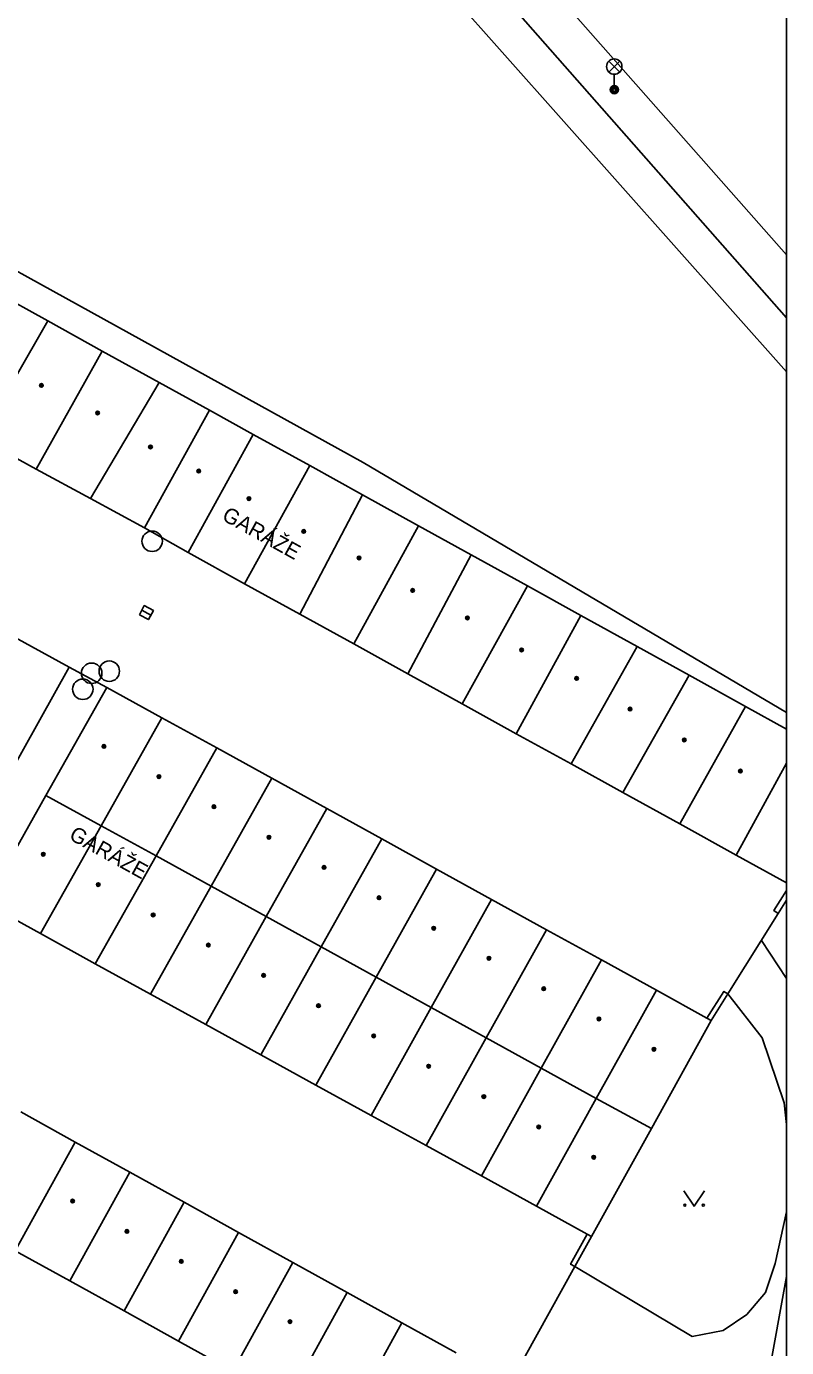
# Model space of a CAD drawing. Extents: x -598233 to -596890, y -1157848 to -1156431.
# Drawn here: x -596927.5 to -596890.5, y -1157700.3 to -1157635.8 of the extents above; entities that cross this region are included whole.
import ezdxf

# ---------------------------------------------------------------- set-up
doc = ezdxf.new("R2010")
doc.units = 0
for name, color, linetype in [('Level 10', 7, 'Continuous'), ('Level 11', 7, 'Continuous'), ('Level 27', 7, 'Continuous'), ('Level 33', 7, 'Continuous'), ('Level 36', 7, 'Continuous'), ('Level 39', 7, 'Continuous'), ('Level 41', 7, 'Continuous'), ('Level 5', 7, 'Continuous'), ('Level 7', 7, 'Continuous'), ('Level 8', 7, 'Continuous'), ('Vrstva 60', 7, 'Continuous'), ('zajmove_uzemi', 7, 'Continuous')]:
    doc.layers.add(name, color=color, linetype=linetype)

msp = doc.modelspace()

# ---------------------------------------------------------------- linework, layer by layer
at = {"layer": 'Level 10'}
msp.add_line((-596890.4624, -1157682.2844), (-596891.69, -1157680.43), dxfattribs=at)
for points in [[(-596890.4624, -1157646.994), (-596921.7, -1157611.57), (-596921.85, -1157611.4), (-596925.14, -1157607.67)], [(-596893.32, -1157683.04), (-596891.65, -1157685.19)], [(-596890.4624, -1157689.412), (-596890.58, -1157688.35), (-596891.65, -1157685.19)], [(-596895.06, -1157699.76), (-596893.56, -1157699.4699), (-596892.4, -1157698.68), (-596891.49, -1157697.61), (-596891.02, -1157696.19), (-596890.4624, -1157693.671)], [(-596895.06, -1157699.76), (-596900.78, -1157696.34)]]:
    msp.add_lwpolyline(points, dxfattribs=at)
at = {"layer": 'Level 11'}
msp.add_line((-596890.4624, -1157696.83), (-596893.21, -1157711.8), dxfattribs=at)
for points in [[(-596927.4099, -1157608.08), (-596926.0743, -1157609.5978), (-596924.5631, -1157611.3151), (-596890.4624, -1157650.0689)], [(-596929.04, -1157609.28), (-596928.7248, -1157609.6346), (-596926.16, -1157612.5208), (-596890.4624, -1157652.6896)], [(-596925.43, -1157667.11), (-596923.6, -1157668.09)]]:
    msp.add_lwpolyline(points, dxfattribs=at)
at = {"layer": 'Level 27'}
msp.add_line((-596921.8902, -1157664.3216), (-596921.4498, -1157664.5584), dxfattribs=at)
msp.add_lwpolyline([(-596922.0086, -1157664.5418), (-596921.5682, -1157664.7786), (-596921.3314, -1157664.3382), (-596921.7718, -1157664.1014)], close=True, dxfattribs=at)
for centre in [(-596921.39, -1157660.96), (-596924.34, -1157667.4), (-596923.48, -1157667.3), (-596924.77, -1157668.18)]:
    msp.add_circle(centre, 0.5, dxfattribs=at)
at = {"layer": 'Level 33'}
for p, q in [((-596899.125, -1157638.07), (-596898.595, -1157637.54)), ((-596899.125, -1157637.54), (-596898.595, -1157638.07)), ((-596898.86, -1157638.18), (-596898.86, -1157638.93))]:
    msp.add_line(p, q, dxfattribs=at)
for centre, radius in [((-596898.86, -1157637.805), 0.375), ((-596898.86, -1157638.93), 0.2), ((-596898.86, -1157638.93), 0.1445), ((-596898.86, -1157638.93), 0.0876)]:
    msp.add_circle(centre, radius, dxfattribs=at)
at = {"layer": 'Level 36'}
msp.add_lwpolyline([(-596895.4699, -1157692.65), (-596894.9699, -1157693.4), (-596894.4699, -1157692.65)], dxfattribs=at)
for centre in [(-596895.4201, -1157693.3498), (-596894.5207, -1157693.3498)]:
    msp.add_circle(centre, 0.05, dxfattribs=at)
at = {"layer": 'Level 39'}
for centre, radius in [((-596926.79, -1157653.36), 0.09), ((-596926.79, -1157653.36), 0.0398), ((-596924.05, -1157654.7), 0.09), ((-596924.05, -1157654.7), 0.0398), ((-596921.4699, -1157656.36), 0.09), ((-596921.4699, -1157656.36), 0.0398), ((-596919.12, -1157657.54), 0.09), ((-596919.12, -1157657.54), 0.0398), ((-596916.67, -1157658.88), 0.09), ((-596916.67, -1157658.88), 0.0398), ((-596914, -1157660.48), 0.09), ((-596914, -1157660.48), 0.0398), ((-596911.3, -1157661.77), 0.09), ((-596911.3, -1157661.77), 0.0398), ((-596908.69, -1157663.36), 0.09), ((-596908.69, -1157663.36), 0.0398), ((-596906.02, -1157664.7), 0.09), ((-596906.02, -1157664.7), 0.0398), ((-596903.38, -1157666.26), 0.09), ((-596903.38, -1157666.26), 0.0398), ((-596900.7, -1157667.65), 0.09), ((-596900.7, -1157667.65), 0.0398), ((-596898.09, -1157669.15), 0.09), ((-596898.09, -1157669.15), 0.0398), ((-596895.45, -1157670.65), 0.09), ((-596895.45, -1157670.65), 0.0398), ((-596923.74, -1157670.9699), 0.09), ((-596923.74, -1157670.9699), 0.0398), ((-596892.71, -1157672.17), 0.09), ((-596892.71, -1157672.17), 0.0398), ((-596921.06, -1157672.44), 0.09), ((-596921.06, -1157672.44), 0.0398), ((-596918.38, -1157673.9099), 0.09), ((-596918.38, -1157673.9099), 0.0398), ((-596915.7, -1157675.4), 0.09), ((-596915.7, -1157675.4), 0.0398), ((-596926.7, -1157676.23), 0.09), ((-596926.7, -1157676.23), 0.0398), ((-596913.01, -1157676.87), 0.09), ((-596913.01, -1157676.87), 0.0398), ((-596924.02, -1157677.71), 0.09), ((-596924.02, -1157677.71), 0.0398), ((-596910.33, -1157678.35), 0.09), ((-596910.33, -1157678.35), 0.0398), ((-596921.34, -1157679.19), 0.09), ((-596921.34, -1157679.19), 0.0398), ((-596907.6599, -1157679.84), 0.09), ((-596907.6599, -1157679.84), 0.0398), ((-596918.65, -1157680.6599), 0.09), ((-596918.65, -1157680.6599), 0.0398), ((-596904.9699, -1157681.3), 0.09), ((-596904.9699, -1157681.3), 0.0398), ((-596915.96, -1157682.14), 0.09), ((-596915.96, -1157682.14), 0.0398), ((-596902.3, -1157682.79), 0.09), ((-596902.3, -1157682.79), 0.0398), ((-596913.28, -1157683.62), 0.09), ((-596913.28, -1157683.62), 0.0398), ((-596899.61, -1157684.26), 0.09), ((-596899.61, -1157684.26), 0.0398), ((-596910.59, -1157685.09), 0.09), ((-596910.59, -1157685.09), 0.0398), ((-596896.93, -1157685.74), 0.09), ((-596896.93, -1157685.74), 0.0398), ((-596907.9099, -1157686.57), 0.09), ((-596907.9099, -1157686.57), 0.0398), ((-596905.2199, -1157688.05), 0.09), ((-596905.2199, -1157688.05), 0.0398), ((-596902.54, -1157689.53), 0.09), ((-596902.54, -1157689.53), 0.0398), ((-596899.86, -1157691.01), 0.09), ((-596899.86, -1157691.01), 0.0398), ((-596925.27, -1157693.15), 0.09), ((-596925.27, -1157693.15), 0.0398), ((-596922.62, -1157694.63), 0.09), ((-596922.62, -1157694.63), 0.0398), ((-596919.9699, -1157696.09), 0.09), ((-596919.9699, -1157696.09), 0.0398), ((-596917.32, -1157697.57), 0.09), ((-596917.32, -1157697.57), 0.0398), ((-596914.67, -1157699.03), 0.09), ((-596914.67, -1157699.03), 0.0398)]:
    msp.add_circle(centre, radius, dxfattribs=at)
at = {"layer": 'Level 5'}
for p, q in [((-596892.4699, -1157669.02), (-596890.4624, -1157670.1238)), ((-596890.4624, -1157671.7904), (-596892.92, -1157676.27)), ((-596892.92, -1157676.27), (-596890.4624, -1157677.6248))]:
    msp.add_line(p, q, dxfattribs=at)
for points in [[(-596929.07, -1157648.78), (-596926.48, -1157650.21)], [(-596926.48, -1157650.21), (-596929.78, -1157655.95)], [(-596926.48, -1157650.21), (-596923.82, -1157651.68)], [(-596923.82, -1157651.68), (-596927.05, -1157657.44)], [(-596923.82, -1157651.68), (-596921.04, -1157653.2199)], [(-596921.04, -1157653.2199), (-596924.39, -1157658.88)], [(-596921.04, -1157653.2199), (-596918.59, -1157654.57)], [(-596918.59, -1157654.57), (-596921.77, -1157660.31)], [(-596918.59, -1157654.57), (-596916.46, -1157655.75)], [(-596929.78, -1157655.95), (-596927.05, -1157657.44)], [(-596916.46, -1157655.75), (-596919.64, -1157661.51)], [(-596916.46, -1157655.75), (-596913.7, -1157657.27)], [(-596913.7, -1157657.27), (-596916.89, -1157663.03)], [(-596913.7, -1157657.27), (-596911.13, -1157658.7)], [(-596927.05, -1157657.44), (-596924.39, -1157658.88)], [(-596924.39, -1157658.88), (-596921.77, -1157660.31)], [(-596911.13, -1157658.7), (-596914.19, -1157664.52)], [(-596911.13, -1157658.7), (-596908.4, -1157660.21)], [(-596921.77, -1157660.31), (-596919.64, -1157661.51)], [(-596908.4, -1157660.21), (-596911.56, -1157665.9699)], [(-596908.4, -1157660.21), (-596905.83, -1157661.63)], [(-596919.64, -1157661.51), (-596916.89, -1157663.03)], [(-596905.83, -1157661.63), (-596908.93, -1157667.43)], [(-596905.83, -1157661.63), (-596903.09, -1157663.14)], [(-596916.89, -1157663.03), (-596914.19, -1157664.52)], [(-596903.09, -1157663.14), (-596906.27, -1157668.89)], [(-596903.09, -1157663.14), (-596900.49, -1157664.58)], [(-596914.19, -1157664.52), (-596911.56, -1157665.9699)], [(-596900.49, -1157664.58), (-596903.64, -1157670.35)], [(-596900.49, -1157664.58), (-596897.75, -1157666.09)], [(-596928.1, -1157665.64), (-596925.43, -1157667.11)], [(-596911.56, -1157665.9699), (-596908.93, -1157667.43)], [(-596897.75, -1157666.09), (-596900.9699, -1157671.82)], [(-596897.75, -1157666.09), (-596895.21, -1157667.5)], [(-596925.43, -1157667.11), (-596928.38, -1157672.39)], [(-596908.93, -1157667.43), (-596906.27, -1157668.89)], [(-596895.21, -1157667.5), (-596898.44, -1157673.2199)], [(-596895.21, -1157667.5), (-596892.4699, -1157669.02)], [(-596923.6, -1157668.09), (-596926.57, -1157673.36)], [(-596923.6, -1157668.09), (-596920.92, -1157669.57)], [(-596906.27, -1157668.89), (-596903.64, -1157670.35)], [(-596920.92, -1157669.57), (-596923.88, -1157674.84)], [(-596920.92, -1157669.57), (-596918.24, -1157671.04)], [(-596892.4699, -1157669.02), (-596895.6599, -1157674.75)], [(-596903.64, -1157670.35), (-596900.9699, -1157671.82)], [(-596918.24, -1157671.04), (-596921.2, -1157676.31)], [(-596918.24, -1157671.04), (-596915.56, -1157672.52)], [(-596900.9699, -1157671.82), (-596898.44, -1157673.2199)], [(-596915.56, -1157672.52), (-596918.52, -1157677.79)], [(-596915.56, -1157672.52), (-596912.88, -1157674)], [(-596926.57, -1157673.36), (-596929.53, -1157678.62)], [(-596926.57, -1157673.36), (-596923.88, -1157674.84)], [(-596898.44, -1157673.2199), (-596895.6599, -1157674.75)], [(-596912.88, -1157674), (-596915.83, -1157679.27)], [(-596912.88, -1157674), (-596910.2, -1157675.48)], [(-596923.88, -1157674.84), (-596926.84, -1157680.1)], [(-596923.88, -1157674.84), (-596921.2, -1157676.31)], [(-596895.6599, -1157674.75), (-596892.92, -1157676.27)], [(-596910.2, -1157675.48), (-596913.15, -1157680.75)], [(-596910.2, -1157675.48), (-596907.52, -1157676.95)], [(-596921.2, -1157676.31), (-596924.1599, -1157681.58)], [(-596921.2, -1157676.31), (-596918.52, -1157677.79)], [(-596907.52, -1157676.95), (-596910.4699, -1157682.2199)], [(-596907.52, -1157676.95), (-596904.85, -1157678.43)], [(-596918.52, -1157677.79), (-596921.4699, -1157683.06)], [(-596918.52, -1157677.79), (-596915.83, -1157679.27)], [(-596904.85, -1157678.43), (-596907.78, -1157683.7)], [(-596904.85, -1157678.43), (-596902.17, -1157679.9099)], [(-596929.53, -1157678.62), (-596926.84, -1157680.1)], [(-596915.83, -1157679.27), (-596918.78, -1157684.53)], [(-596915.83, -1157679.27), (-596913.15, -1157680.75)], [(-596926.84, -1157680.1), (-596924.1599, -1157681.58)], [(-596902.17, -1157679.9099), (-596905.1, -1157685.18)], [(-596902.17, -1157679.9099), (-596899.49, -1157681.38)], [(-596913.15, -1157680.75), (-596916.09, -1157686.01)], [(-596913.15, -1157680.75), (-596910.4699, -1157682.2199)], [(-596924.1599, -1157681.58), (-596921.4699, -1157683.06)], [(-596899.49, -1157681.38), (-596902.42, -1157686.6599)], [(-596899.49, -1157681.38), (-596896.81, -1157682.86)], [(-596910.4699, -1157682.2199), (-596913.4099, -1157687.49)], [(-596910.4699, -1157682.2199), (-596907.78, -1157683.7)], [(-596921.4699, -1157683.06), (-596918.78, -1157684.53)], [(-596896.81, -1157682.86), (-596899.74, -1157688.14)], [(-596896.81, -1157682.86), (-596894.35, -1157684.2199)], [(-596907.78, -1157683.7), (-596910.7199, -1157688.9699)], [(-596907.78, -1157683.7), (-596905.1, -1157685.18)], [(-596894.13, -1157684.34), (-596897.05, -1157689.61)], [(-596894.35, -1157684.2199), (-596894.13, -1157684.34)], [(-596918.78, -1157684.53), (-596916.09, -1157686.01)], [(-596905.1, -1157685.18), (-596908.03, -1157690.44)], [(-596905.1, -1157685.18), (-596902.42, -1157686.6599)], [(-596916.09, -1157686.01), (-596913.4099, -1157687.49)], [(-596902.42, -1157686.6599), (-596905.34, -1157691.92)], [(-596902.42, -1157686.6599), (-596899.74, -1157688.14)], [(-596913.4099, -1157687.49), (-596910.7199, -1157688.9699)], [(-596899.74, -1157688.14), (-596902.6599, -1157693.4)], [(-596899.74, -1157688.14), (-596897.05, -1157689.61)], [(-596927.79, -1157688.8), (-596925.14, -1157690.27)], [(-596910.7199, -1157688.9699), (-596908.03, -1157690.44)], [(-596897.05, -1157689.61), (-596899.9699, -1157694.88)], [(-596925.14, -1157690.27), (-596928.07, -1157695.57)], [(-596925.14, -1157690.27), (-596922.48, -1157691.74)], [(-596908.03, -1157690.44), (-596905.34, -1157691.92)], [(-596922.48, -1157691.74), (-596925.4099, -1157697.04)], [(-596922.48, -1157691.74), (-596919.83, -1157693.2)], [(-596905.34, -1157691.92), (-596902.6599, -1157693.4)], [(-596919.83, -1157693.2), (-596922.76, -1157698.51)], [(-596919.83, -1157693.2), (-596917.18, -1157694.68)], [(-596902.6599, -1157693.4), (-596900.19, -1157694.76)], [(-596917.18, -1157694.68), (-596920.11, -1157699.98)], [(-596917.18, -1157694.68), (-596914.53, -1157696.14)], [(-596900.19, -1157694.76), (-596899.9699, -1157694.88)], [(-596928.07, -1157695.57), (-596925.4099, -1157697.04)], [(-596914.53, -1157696.14), (-596917.46, -1157701.45)], [(-596914.53, -1157696.14), (-596911.88, -1157697.61)], [(-596925.4099, -1157697.04), (-596922.76, -1157698.51)], [(-596911.88, -1157697.61), (-596914.81, -1157702.92)], [(-596911.88, -1157697.61), (-596909.2199, -1157699.08)], [(-596922.76, -1157698.51), (-596920.11, -1157699.98)], [(-596909.2199, -1157699.08), (-596912.15, -1157704.4)], [(-596909.2199, -1157699.08), (-596906.57, -1157700.55)], [(-596920.11, -1157699.98), (-596917.46, -1157701.45)]]:
    msp.add_lwpolyline(points, dxfattribs=at)
at = {"layer": 'Level 7'}
msp.add_line((-596890.4624, -1157678.4679), (-596890.87, -1157679.12), dxfattribs=at)
for points in [[(-596945.25, -1157639.84), (-596944.57, -1157638.62), (-596911.1, -1157657.12), (-596890.4624, -1157669.3126)], [(-596890.87, -1157679.12), (-596891.08, -1157678.98), (-596890.4624, -1157677.995)], [(-596894.35, -1157684.2199), (-596893.52, -1157682.92), (-596893.32, -1157683.04)], [(-596893.32, -1157683.04), (-596894.13, -1157684.34)], [(-596900.19, -1157694.76), (-596900.99, -1157696.23), (-596900.78, -1157696.34)], [(-596899.9699, -1157694.88), (-596900.78, -1157696.34)]]:
    msp.add_lwpolyline(points, dxfattribs=at)
at = {"layer": 'Level 8'}
for points in [[(-596893.32, -1157683.04), (-596890.87, -1157679.12)], [(-596903.2, -1157700.71), (-596900.78, -1157696.34)]]:
    msp.add_lwpolyline(points, dxfattribs=at)
at = {"layer": 'Vrstva 60'}
msp.add_lwpolyline([(-597043.89, -1157728.64), (-596966.78, -1157770.59), (-596991, -1157796.97), (-596991.35, -1157797.35), (-596994.58, -1157800.82), (-596995.24, -1157801.52), (-596996.93, -1157803.34), (-596977.24, -1157811.71), (-596955.68, -1157822.54), (-596954.88, -1157822.94), (-596954.53, -1157823.11), (-596950.75, -1157824.98), (-596940.73, -1157829.95), (-596923.64, -1157838.41), (-596922.24, -1157838.15), (-596916.44, -1157837.09), (-596909.03, -1157835.74), (-596905.06, -1157838.46), (-596899.87, -1157842.03), (-596893.48, -1157846.41), (-596890.4817, -1157848.4611), (-596890.4624, -1157848.4611), (-596890.4624, -1156430.8558)], dxfattribs=at)
at = {"layer": 'zajmove_uzemi'}
msp.add_lwpolyline([(-598232.8901, -1156430.8558), (-596890.4624, -1156430.8558), (-596890.4624, -1157848.4611), (-598232.8901, -1157848.4611)], close=True, dxfattribs=at)

# ---------------------------------------------------------------- texts
at = {"layer": 'Level 41'}
for p in [(-596918.04, -1157659.89), (-596925.49, -1157675.47)]:
    msp.add_text('GARÁŽE', height=0.75, rotation=331, dxfattribs=at).set_placement(p)

doc.saveas('drawing.dxf')
